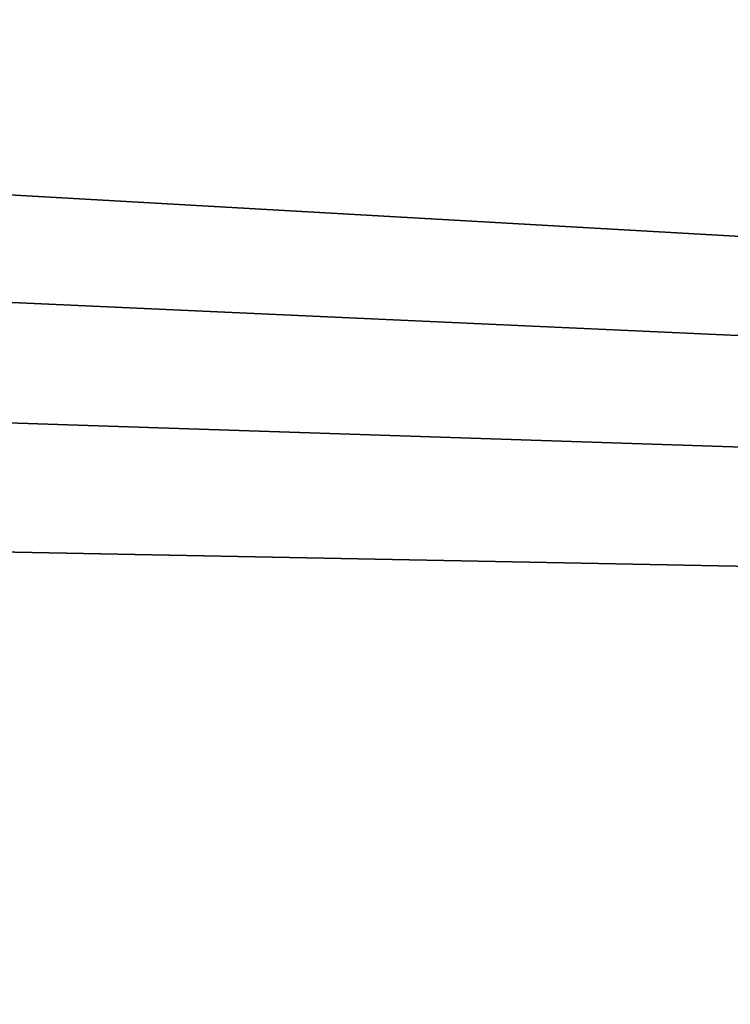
# Model space of a CAD drawing. Header units: millimetres. Extents: x -108 to 102, y -42 to 80.
# Tile 323 of 539: x 32.122 to 32.247, y 33.327 to 33.5. Entities that reach past the tile are written whole.
import ezdxf

# ---------------------------------------------------------------- set-up
doc = ezdxf.new("R2010")
doc.units = ezdxf.units.MM
doc.header["$LTSCALE"] = 81.481481
doc.layers.add('2783', color=7, linetype='CONTINUOUS')
doc.layers.add('2784', color=7, linetype='CONTINUOUS')

msp = doc.modelspace()

# ---------------------------------------------------------------- linework, layer by layer
at = {"layer": '2783', "color": 7, "linetype": 'CONTINUOUS', "true_color": 0x96918c}
for points in [[(-59.91309, 38.71709, 82.05), (33.78079, 33.37453, 82.05), (-92.5, 79.5, 82.05), (-59.91309, 38.71709, 82.05)], [(33.78079, 33.37453, 82.05), (33.78079, 35.62547, 82.05), (-92.5, 79.5, 82.05), (33.78079, 33.37453, 82.05)], [(-59.91309, 38.71709, 82.05), (-59.23401, 37.6193, 82.05), (33.78079, 33.37453, 82.05), (-59.91309, 38.71709, 82.05)], [(-59.23401, 37.6193, 82.05), (-58.76797, 36.41658, 82.05), (33.78079, 33.37453, 82.05), (-59.23401, 37.6193, 82.05)], [(-58.76797, 36.41658, 82.05), (-58.53008, 35.14717, 82.05), (33.78079, 33.37453, 82.05), (-58.76797, 36.41658, 82.05)], [(-58.53008, 35.14717, 82.05), (-58.53008, 33.85283, 82.05), (87.5, -10.5, 82.05), (-58.53008, 35.14717, 82.05)], [(33.78079, 33.37453, 82.05), (-58.53008, 35.14717, 82.05), (34.02364, 31.14433, 82.05), (33.78079, 33.37453, 82.05)], [(34.02364, 31.14433, 82.05), (-58.53008, 35.14717, 82.05), (34.50653, 28.94814, 82.05), (34.02364, 31.14433, 82.05)], [(34.50653, 28.94814, 82.05), (-58.53008, 35.14717, 82.05), (35.22445, 26.81932, 82.05), (34.50653, 28.94814, 82.05)], [(35.22445, 26.81932, 82.05), (-58.53008, 35.14717, 82.05), (36.16636, 24.78225, 82.05), (35.22445, 26.81932, 82.05)], [(36.16636, 24.78225, 82.05), (-58.53008, 35.14717, 82.05), (37.32685, 22.85395, 82.05), (36.16636, 24.78225, 82.05)], [(37.32685, 22.85395, 82.05), (-58.53008, 35.14717, 82.05), (38.6843, 21.06836, 82.05), (37.32685, 22.85395, 82.05)], [(38.6843, 21.06836, 82.05), (-58.53008, 35.14717, 82.05), (40.23146, 19.43455, 82.05), (38.6843, 21.06836, 82.05)], [(40.23146, 19.43455, 82.05), (-58.53008, 35.14717, 82.05), (41.94283, 17.98163, 82.05), (40.23146, 19.43455, 82.05)], [(41.94283, 17.98163, 82.05), (-58.53008, 35.14717, 82.05), (43.80124, 16.72087, 82.05), (41.94283, 17.98163, 82.05)], [(43.80124, 16.72087, 82.05), (-58.53008, 35.14717, 82.05), (87.5, -10.5, 82.05), (43.80124, 16.72087, 82.05)], [(-58.53008, 33.85283, 82.05), (-58.76797, 32.58342, 82.05), (87.5, -10.5, 82.05), (-58.53008, 33.85283, 82.05)]]:
    msp.add_3dface(points, dxfattribs=at)
at = {"layer": '2784', "color": 7, "linetype": 'CONTINUOUS', "true_color": 0x96918c}
for points in [[(-59.91309, 30.28291, 80.05), (33.78079, 35.62547, 80.05), (-92.5, -10.5, 80.05), (-59.91309, 30.28291, 80.05)], [(33.78079, 35.62547, 80.05), (33.78079, 33.37453, 80.05), (-92.5, -10.5, 80.05), (33.78079, 35.62547, 80.05)], [(-59.91309, 30.28291, 80.05), (-59.23401, 31.3807, 80.05), (33.78079, 35.62547, 80.05), (-59.91309, 30.28291, 80.05)], [(-59.23401, 31.3807, 80.05), (-58.76797, 32.58342, 80.05), (33.78079, 35.62547, 80.05), (-59.23401, 31.3807, 80.05)], [(-58.76797, 32.58342, 80.05), (-58.53008, 33.85283, 80.05), (33.78079, 35.62547, 80.05), (-58.76797, 32.58342, 80.05)], [(33.78079, 33.37453, 80.05), (34.02364, 31.14433, 80.05), (-92.5, -10.5, 80.05), (33.78079, 33.37453, 80.05)]]:
    msp.add_3dface(points, dxfattribs=at)

doc.saveas('drawing.dxf')
